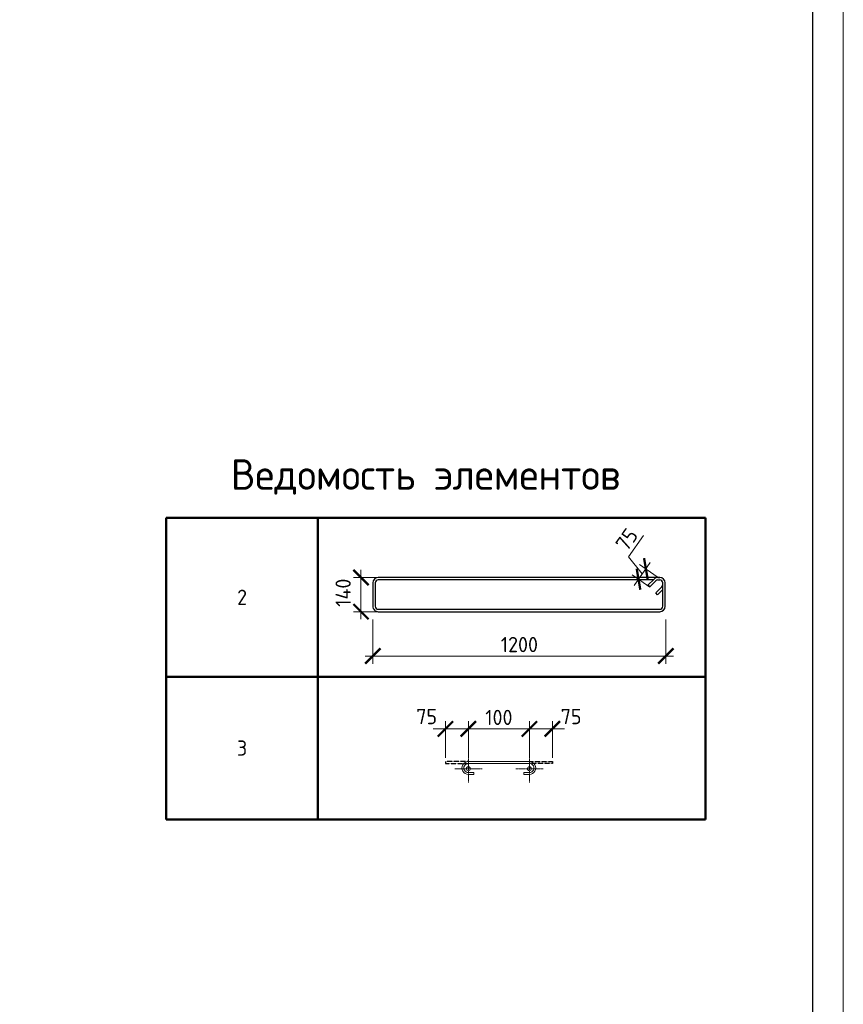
# Model space of a CAD drawing. Header units: millimetres. Extents: x 263826 to 1718326, y -423071 to 70137.
# Tile 431 of 486: x 932760 to 946252, y -130106 to -113969. Entities that reach past the tile are written whole.
import ezdxf

# ---------------------------------------------------------------- set-up
doc = ezdxf.new("R2010")
doc.units = ezdxf.units.MM
doc.linetypes.add('CENTER2', pattern=[28.575, 19.05, -3.175, 3.175, -3.175])
doc.linetypes.add('GOST2.303 4', pattern=[7, 5, -2, 0])
for name, color, linetype, lineweight in [('Арм_шпильки', 143, 'Continuous', 18), ('Выноски', 20, 'Continuous', 20), ('Осевая', 10, 'CENTER2', 20), ('подоснова', 151, 'Continuous', 5), ('поз.', 2, 'Continuous', 25), ('РАЗМЕРЫ', 1, 'Continuous', 9), ('ТОНКИЕ', 7, 'Continuous', 9)]:
    doc.layers.add(name, color=color, linetype=linetype, lineweight=lineweight)
doc.layers.add('ТОЛСТЫЕ_ОСНОВНЫЕ', color=6, linetype='Continuous')
doc.styles.add('GOST 2.304', font='CS_Gost2304.shx')
doc.styles.add('GOST-2.304_Type-B', font='GOST_Common.ttf')
doc.dimstyles.new('мой', dxfattribs={"dimscale": 100, "dimtxt": 2.5, "dimasz": 2.5, "dimexe": 1.25, "dimexo": 0.625, "dimtad": 1, "dimdec": 0, "dimtxsty": 'GOST-2.304_Type-B', "dimblk": 'ARCHTICK', "dimcen": 2.5, "dimdle": 2, "dimaunit": 1, "dimadec": 1, "dimazin": 2, "dimtfac": 1, "dimtdec": 0, "dimtmove": 1, "dimatfit": 3, "dimfxl": 1, "dimtfill": 1, "dimlwd": -1, "dimlwe": -1, "dimarcsym": 0})
doc.dimstyles.new('мой 25', dxfattribs={"dimscale": 100, "dimtxt": 2.5, "dimasz": 2.5, "dimexe": 1.25, "dimexo": 0.625, "dimtad": 1, "dimdec": 0, "dimlfac": 0.5, "dimtxsty": 'GOST-2.304_Type-B', "dimblk": 'ARCHTICK', "dimcen": 2.5, "dimdle": 1.25, "dimaunit": 1, "dimadec": 1, "dimazin": 2, "dimtfac": 1, "dimtdec": 0, "dimtmove": 1, "dimatfit": 3, "dimfxl": 6, "dimfxlon": 1, "dimtfill": 1, "dimlwd": -1, "dimlwe": -1, "dimarcsym": 0})

# ---------------------------------------------------------------- blocks, each defined once
blk = doc.blocks.new('*T2481')
at = {"layer": 'Выноски', "color": 0, "linetype": 'ByBlock', "lineweight": 50, "transparency": 16777216}
for p, q in [((0, 0), (8834, 0)), ((0, 0), (0, -4943)), ((2484, 0), (2484, -4943)), ((8834, 0), (8834, -4943)), ((0, -2606), (8834, -2606)), ((0, -4943), (8834, -4943))]:
    blk.add_line(p, q, dxfattribs=at)
at = {"layer": 'Выноски', "color": 0, "transparency": 16777216, "char_height": 250, "width": 2183.67, "attachment_point": 5, "style": 'GOST-2.304_Type-B'}
for s, insert in [('2', (1242, -1303)), ('3', (1242, -3774))]:
    blk.add_mtext(s, dxfattribs=dict(at, insert=insert))
blk = doc.blocks.new('*U46')
at = {"layer": 'ТОЛСТЫЕ_ОСНОВНЫЕ', "color": 6}
blk.add_lwpolyline([(20, 5), (415, 5), (415, 292), (20, 292)], close=True, dxfattribs=at)
at = {"layer": 'ТОНКИЕ'}
blk.add_lwpolyline([(0, 0), (420, 0), (420, 297), (0, 297)], close=True, dxfattribs=at)
blk = doc.blocks.new('*U57')
for p, q in [((-8, 0), (-7, 7.2)), ((-7, -7.2), (-8, 0)), ((-7, 7.2), (-4.2, 14)), ((-4.2, 14), (0.2, 19.8)), ((0.2, 19.8), (6, 24.2)), ((6, 24.2), (12.8, 27)), ((12.8, 27), (20, 28)), ((44, 28), (20, 28)), ((20, 20), (44, 20)), ((44, 20), (44, 28)), ((262.7, 28), (286.7, 28)), ((262.7, 20), (262.7, 28)), ((286.7, 20), (262.7, 20)), ((293.9, 27), (286.7, 28)), ((300.7, 24.2), (293.9, 27)), ((306.5, 19.8), (300.7, 24.2)), ((310.9, 14), (306.5, 19.8)), ((313.7, 7.2), (310.9, 14)), ((314.7, 0), (313.7, 7.2)), ((-4.2, -14), (-7, -7.2)), ((0.2, -19.8), (-4.2, -14)), ((6, -24.2), (0.2, -19.8)), ((12.8, -27), (6, -24.2)), ((20, -28), (12.8, -27)), ((20, -28), (286.7, -28)), ((286.7, -28), (293.9, -27)), ((293.9, -27), (300.7, -24.2)), ((300.7, -24.2), (306.5, -19.8)), ((306.5, -19.8), (310.9, -14)), ((310.9, -14), (313.7, -7.2)), ((313.7, -7.2), (314.7, 0))]:
    blk.add_line(p, q)
at = {"color": 0, "linetype": 'ByBlock', "lineweight": -2}
for p, q in [((0, 0), (0.7, 5.2)), ((0.7, 5.2), (2.7, 10)), ((2.7, 10), (5.9, 14.1)), ((5.9, 14.1), (10, 17.3)), ((10, 17.3), (14.8, 19.3)), ((14.8, 19.3), (20, 20)), ((291.8, 19.3), (286.7, 20)), ((296.7, 17.3), (291.8, 19.3)), ((300.8, 14.1), (296.7, 17.3)), ((304, 10), (300.8, 14.1)), ((306, 5.2), (304, 10)), ((306.7, 0), (306, 5.2)), ((0.7, -5.2), (0, 0)), ((2.7, -10), (0.7, -5.2)), ((5.9, -14.1), (2.7, -10)), ((10, -17.3), (5.9, -14.1)), ((14.8, -19.3), (10, -17.3)), ((20, -20), (14.8, -19.3)), ((20, -20), (286.7, -20)), ((286.7, -20), (291.8, -19.3)), ((291.8, -19.3), (296.7, -17.3)), ((296.7, -17.3), (300.8, -14.1)), ((300.8, -14.1), (304, -10)), ((304, -10), (306, -5.2)), ((306, -5.2), (306.7, 0))]:
    blk.add_line(p, q, dxfattribs=at)
at = {"style": 'GOST 2.304', "oblique": 15, "flags": 9}
for tag, p in [('ДИАМЕТР', (117.8, -62.2)), ('ДЛИНА', (118.1, -72.5)), ('ПОЗИЦИЯ', (118, -56.6)), ('КЛАСС', (118, -67.8)), ('МАССА', (118.7, -78.2))]:
    blk.add_attdef(tag, p, '', height=2.5, dxfattribs=at)
blk = doc.blocks.new('_ArchTick')
at = {"color": 0, "linetype": 'ByBlock', "const_width": 0.15}
blk.add_lwpolyline([(-0.5, -0.5), (0.5, 0.5)], dxfattribs=at)
blk = doc.blocks.new('*D2494')
at = {"layer": 'DEFPOINTS', "color": 0, "transparency": 16777216}
for p in [(941110, -125592), (940110, -126129), (941110, -126128)]:
    blk.add_point(p, dxfattribs=at)
at = {"layer": 'РАЗМЕРЫ', "color": 0, "linetype": 'Continuous', "transparency": 16777216}
for p, q in [((940110, -126066), (940110, -125467)), ((941110, -126066), (941110, -125467)), ((939910, -125592), (941310, -125592))]:
    blk.add_line(p, q, dxfattribs=at)
at = {"layer": 'РАЗМЕРЫ', "color": 0, "transparency": 16777216, "xscale": 250, "yscale": 250, "zscale": 250, "rotation": 180}
blk.add_blockref('_ArchTick', (940110, -125592), dxfattribs=at)
at = {"layer": 'РАЗМЕРЫ', "color": 0, "transparency": 16777216, "xscale": 250, "yscale": 250, "zscale": 250}
blk.add_blockref('_ArchTick', (941110, -125592), dxfattribs=at)
at = {"layer": 'РАЗМЕРЫ', "color": 0, "lineweight": 0, "transparency": 16777216, "insert": (940610, -125404), "char_height": 250, "attachment_point": 5, "style": 'GOST-2.304_Type-B', "bg_fill": 3, "box_fill_scale": 1.1, "bg_fill_color": 256, "bg_fill_true_color": 13158600, "bg_fill_transparency": 0}
blk.add_mtext('100', dxfattribs=at)
blk = doc.blocks.new('*D2501')
at = {"layer": 'DEFPOINTS', "color": 0, "transparency": 16777216}
for p in [(939734, -125592), (939734, -126128), (940110, -126129)]:
    blk.add_point(p, dxfattribs=at)
at = {"layer": 'РАЗМЕРЫ', "color": 0, "linetype": 'Continuous', "transparency": 16777216}
for p, q in [((939734, -126066), (939734, -125467)), ((940110, -126066), (940110, -125467)), ((940310, -125592), (939534, -125592))]:
    blk.add_line(p, q, dxfattribs=at)
at = {"layer": 'РАЗМЕРЫ', "color": 0, "transparency": 16777216, "xscale": 250, "yscale": 250, "zscale": 250}
blk.add_blockref('_ArchTick', (940110, -125592), dxfattribs=at)
at = {"layer": 'РАЗМЕРЫ', "color": 0, "lineweight": 0, "transparency": 16777216, "insert": (939427, -125390), "char_height": 250, "attachment_point": 5, "style": 'GOST-2.304_Type-B', "bg_fill": 3, "box_fill_scale": 1.1, "bg_fill_color": 256, "bg_fill_true_color": 13158600, "bg_fill_transparency": 0}
blk.add_mtext('75', dxfattribs=at)
at = {"layer": 'РАЗМЕРЫ', "color": 0, "transparency": 16777216, "xscale": 250, "yscale": 250, "zscale": 250, "rotation": 180}
blk.add_blockref('_ArchTick', (939734, -125592), dxfattribs=at)
blk = doc.blocks.new('*D2502')
at = {"layer": 'DEFPOINTS', "color": 0, "transparency": 16777216}
for p in [(941486, -125592), (941110, -126129), (941486, -126128)]:
    blk.add_point(p, dxfattribs=at)
at = {"layer": 'РАЗМЕРЫ', "color": 0, "linetype": 'Continuous', "transparency": 16777216}
for p, q in [((941110, -126066), (941110, -125467)), ((941486, -126066), (941486, -125467)), ((940910, -125592), (941686, -125592))]:
    blk.add_line(p, q, dxfattribs=at)
at = {"layer": 'РАЗМЕРЫ', "color": 0, "transparency": 16777216, "xscale": 250, "yscale": 250, "zscale": 250, "rotation": 180}
blk.add_blockref('_ArchTick', (941110, -125592), dxfattribs=at)
at = {"layer": 'РАЗМЕРЫ', "color": 0, "lineweight": 0, "transparency": 16777216, "insert": (941793, -125390), "char_height": 250, "attachment_point": 5, "style": 'GOST-2.304_Type-B', "bg_fill": 3, "box_fill_scale": 1.1, "bg_fill_color": 256, "bg_fill_true_color": 13158600, "bg_fill_transparency": 0}
blk.add_mtext('75', dxfattribs=at)
at = {"layer": 'РАЗМЕРЫ', "color": 0, "transparency": 16777216, "xscale": 250, "yscale": 250, "zscale": 250}
blk.add_blockref('_ArchTick', (941486, -125592), dxfattribs=at)
blk = doc.blocks.new('*U58')
at = {"color": 0, "linetype": 'ByBlock', "lineweight": -2}
for p, q in [((108.8, 1198.9), (12.5, 1198.9)), ((108.8, 1188.9), (12.5, 1188.9)), ((53.8, 1159.8), (28.3, 1185.2)), ((38.8, 1188.9), (60.9, 1166.9)), ((-10, 1176.4), (-10, 12.5)), ((-10, 1169.4), (-10, 1176.4)), ((22, 1128), (-3.4, 1153.5)), ((0, 1169.4), (0, 1176.4)), ((0, 1150.1), (0, 12.5)), ((3.7, 1160.6), (29.1, 1135.1)), ((60.9, 1166.9), (53.8, 1159.8)), ((121.3, 12.5), (121.3, 1176.4)), ((131.3, 12.5), (131.3, 1176.4)), ((29.1, 1135.1), (22, 1128)), ((12.5, 0), (108.8, 0)), ((12.5, -10), (108.8, -10))]:
    blk.add_line(p, q, dxfattribs=at)
for centre, radius, start, end in [((12.5, 1176.4), 22.5, 90, 180), ((12.5, 1176.4), 12.5, 90, 180), ((19.5, 1176.4), 12.5, 45, 90), ((108.8, 1176.4), 22.5, 0, 90), ((108.8, 1176.4), 12.5, 0, 90), ((12.5, 1169.4), 22.5, 180, 225), ((12.5, 1169.4), 12.5, 180, 225), ((12.5, 12.5), 22.5, 180, 270), ((12.5, 12.5), 12.5, 180, 270), ((108.8, 12.5), 12.5, 270, 0), ((108.8, 12.5), 22.5, 270, 0)]:
    blk.add_arc(centre, radius, start, end, dxfattribs=at)
at = {"style": 'GOST 2.304', "oblique": 15, "flags": 9}
for tag, p in [('ДИАМЕТР', (-52.8, -63)), ('КЛАСС', (-53, -68.7)), ('ДЛИНА', (-52.5, -73.8)), ('ПОЗИЦИЯ', (-52.3, -58)), ('МАССА', (-52.3, -78.3))]:
    blk.add_attdef(tag, p, '', height=2.5, dxfattribs=at)
blk = doc.blocks.new('*D2504')
at = {"layer": 'DEFPOINTS', "color": 0, "lineweight": 0, "transparency": 16777216}
for p in [(938546, -123443), (943345, -123581), (938546, -124398)]:
    blk.add_point(p, dxfattribs=at)
at = {"layer": 'РАЗМЕРЫ', "color": 0, "linetype": 'Continuous', "transparency": 16777216}
for p, q in [((938546, -123798), (938546, -124523)), ((943345, -123798), (943345, -124523)), ((943470, -124398), (938421, -124398))]:
    blk.add_line(p, q, dxfattribs=at)
at = {"layer": 'РАЗМЕРЫ', "color": 0, "transparency": 16777216, "xscale": 250, "yscale": 250, "zscale": 250, "rotation": 180}
blk.add_blockref('_ArchTick', (938546, -124398), dxfattribs=at)
at = {"layer": 'РАЗМЕРЫ', "color": 0, "transparency": 16777216, "xscale": 250, "yscale": 250, "zscale": 250}
blk.add_blockref('_ArchTick', (943345, -124398), dxfattribs=at)
at = {"layer": 'РАЗМЕРЫ', "color": 0, "lineweight": 0, "transparency": 16777216, "insert": (940946, -124210), "char_height": 250, "attachment_point": 5, "style": 'GOST-2.304_Type-B', "bg_fill": 3, "box_fill_scale": 1.1, "bg_fill_color": 256, "bg_fill_true_color": 13158600, "bg_fill_transparency": 0}
blk.add_mtext('1200', dxfattribs=at)
blk = doc.blocks.new('*D2506')
at = {"layer": 'DEFPOINTS', "color": 0, "lineweight": 0, "transparency": 16777216}
for p in [(938351, -123112), (939861, -123112), (939515, -123671)]:
    blk.add_point(p, dxfattribs=at)
at = {"layer": 'РАЗМЕРЫ', "color": 0, "linetype": 'Continuous', "transparency": 16777216}
for p, q in [((938951, -123112), (938226, -123112)), ((938351, -123796), (938351, -122987)), ((938951, -123671), (938226, -123671))]:
    blk.add_line(p, q, dxfattribs=at)
at = {"layer": 'РАЗМЕРЫ', "color": 0, "lineweight": 0, "transparency": 16777216, "insert": (938059, -123360), "char_height": 250, "attachment_point": 5, "rotation": 90, "style": 'GOST-2.304_Type-B', "bg_fill": 3, "box_fill_scale": 1.1, "bg_fill_color": 256, "bg_fill_true_color": 13158600, "bg_fill_transparency": 0}
blk.add_mtext('140', dxfattribs=at)
at = {"layer": 'РАЗМЕРЫ', "color": 0, "transparency": 16777216, "xscale": 250, "yscale": 250, "zscale": 250}
for p, rotation in [((938351, -123112), 90), ((938351, -123671), 270)]:
    blk.add_blockref('_ArchTick', p, dxfattribs=dict(at, rotation=rotation))
blk = doc.blocks.new('*D2505')
at = {"layer": 'DEFPOINTS', "color": 0, "lineweight": 0, "transparency": 16777216}
for p in [(943018, -122967), (943255, -123135), (943135, -123306)]:
    blk.add_point(p, dxfattribs=at)
at = {"layer": 'РАЗМЕРЫ', "color": 0, "linetype": 'Continuous', "transparency": 16777216}
for p, q in [((942736, -122770), (942981, -122424)), ((942958, -123053), (942736, -122770)), ((942825, -123240), (943090, -122865)), ((943204, -123099), (942916, -122895)), ((943084, -123270), (942795, -123066))]:
    blk.add_line(p, q, dxfattribs=at)
at = {"layer": 'РАЗМЕРЫ', "color": 0, "transparency": 16777216, "xscale": 250, "yscale": 250, "zscale": 250}
for p, rotation in [((943018, -122967), 54.78306431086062), ((942897, -123138), 234.7830643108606)]:
    blk.add_blockref('_ArchTick', p, dxfattribs=dict(at, rotation=rotation))
at = {"layer": 'РАЗМЕРЫ', "color": 0, "transparency": 16777216, "insert": (942705, -122489), "char_height": 250, "attachment_point": 5, "rotation": 54.7831, "style": 'GOST-2.304_Type-B', "bg_fill": 3, "box_fill_scale": 1.1, "bg_fill_color": 256, "bg_fill_true_color": 13158600, "bg_fill_transparency": 0}
blk.add_mtext('75', dxfattribs=at)

msp = doc.modelspace()

# ---------------------------------------------------------------- linework, layer by layer
at = {"layer": 'Осевая', "ltscale": 0.1}
for p, q in [((940334.20539, -126244.66189), (939885.93638, -126244.66189)), ((941334.14812, -126244.66189), (940885.87911, -126244.66189))]:
    msp.add_line(p, q, dxfattribs=at)
at = {"layer": 'подоснова'}
for centre in [(940110.07088, -126244.66189), (941110.01361, -126244.66189)]:
    msp.add_circle(centre, 31.98713, dxfattribs=at)

# ---------------------------------------------------------------- block references
at = {"xscale": 100, "yscale": 100, "zscale": 100}
msp.add_blockref('*U46', (904252.04047, -140171.46392), dxfattribs=at)
msp.add_blockref('*T2481', (935161.44407, -122132.05602))
at = {"lineweight": 30, "xscale": 3.959999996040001, "yscale": 3.959999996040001, "zscale": 3.959999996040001, "rotation": 269.9999999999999}
msp.add_blockref('*U58', (938585.68988, -123151.13562), dxfattribs=at)
at = {"layer": 'Арм_шпильки', "color": 3, "xscale": 3.75, "yscale": 3.75, "zscale": 3.75, "rotation": 180}
msp.add_blockref('*U57', (941185.04225, -126233.04239), dxfattribs=at)

# ---------------------------------------------------------------- texts
at = {"layer": 'РАЗМЕРЫ', "insert": (939409.24539, -121463.57194), "char_height": 500, "attachment_point": 5, "style": 'GOST-2.304_Type-B'}
msp.add_mtext_dynamic_manual_height_columns('{\\C0;Ведомость элементов}', width=15225.2271462, gutter_width=15, heights=[0], dxfattribs=at)

# ---------------------------------------------------------------- next in the draw order: dimensions: what is measured, and where the dimension line sits
at = {"layer": 'РАЗМЕРЫ', "color": 146, "true_color": 0x006272}
dim = msp.add_aligned_dim(p1=(943134.65848, -123305.6693, -3100), p2=(943255.28227, -123134.78144, -3100), distance=290.31811, text='75', dimstyle='мой 25', override={"dimlfac": 0.25}, dxfattribs=at)
dim.commit()
dim.dimension.update_dxf_attribs({"geometry": '*D2505', "text_midpoint": (942619.2818, -122611.13714, -3100)})
at = {"layer": 'РАЗМЕРЫ', "color": 146, "lineweight": 0, "true_color": 0x006272}
dim = msp.add_linear_dim(base=(938546.08988, -124397.66634), p1=(943345.27714, -123581.3188), p2=(938546.08988, -123443.31669), dimstyle='мой 25', override={"dimlfac": 0.25}, dxfattribs=at)
dim.commit()
dim.dimension.update_dxf_attribs({"geometry": '*D2504', "text_midpoint": (940945.68351, -124210.16634)})
dim = msp.add_linear_dim(base=(941110.04225, -125591.51119), p1=(940110.07088, -126128.79861), p2=(941110.04225, -126128.04239), text='100', dimstyle='мой', dxfattribs=at)
dim.commit()
dim.dimension.update_dxf_attribs({"geometry": '*D2494', "text_midpoint": (940610.05657, -125404.01119)})

# ---------------------------------------------------------------- next in the draw order: linework, layer by layer
at = {"layer": 'поз.', "linetype": 'GOST2.303 4', "ltscale": 0.4}
for points in [[(940110.04225, -126128.04239), (939734.04225, -126128.04239), (939734.04225, -126158.04239), (940108.76448, -126158.21061)], [(941110.04225, -126128.04239), (941486.04225, -126128.04239), (941486.04225, -126158.04239), (941111.32002, -126158.21061)]]:
    msp.add_lwpolyline(points, dxfattribs=at)

# ---------------------------------------------------------------- next in the draw order: dimensions: what is measured, and where the dimension line sits
at = {"layer": 'РАЗМЕРЫ', "color": 146, "lineweight": 0}
dim = msp.add_linear_dim(base=(938351.46573, -123111.53562), p1=(939515.41339, -123670.92724), p2=(939861.1505, -123111.53562), angle=90, dimstyle='мой 25', override={"dimlfac": 0.25}, dxfattribs=at)
dim.commit()
dim.dimension.update_dxf_attribs({"geometry": '*D2506', "text_midpoint": (938246.30143, -123359.68214), "dimtype": 160})

# ---------------------------------------------------------------- next in the draw order: dimensions: what is measured, and where the dimension line sits
dim = msp.add_linear_dim(base=(939734.04225, -125591.51119), p1=(940110.07088, -126128.79861), p2=(939734.04225, -126128.04239), text='75', dimstyle='мой', dxfattribs=at)
dim.commit()
dim.dimension.update_dxf_attribs({"geometry": '*D2501', "text_midpoint": (939427.19884, -125577.2594), "dimtype": 160})
dim = msp.add_linear_dim(base=(941486.04225, -125591.51119), p1=(941110.01361, -126128.79861), p2=(941486.04225, -126128.04239), angle=180, text='75', dimstyle='мой', dxfattribs=at)
dim.commit()
dim.dimension.update_dxf_attribs({"geometry": '*D2502', "text_midpoint": (941792.88566, -125577.2594), "dimtype": 160})

# ---------------------------------------------------------------- next in the draw order: linework, layer by layer
at = {"layer": 'Осевая', "ltscale": 0.1}
for p, q in [((940110.07088, -126020.52739), (940110.07088, -126468.7964)), ((941110.01361, -126020.52739), (941110.01361, -126468.7964))]:
    msp.add_line(p, q, dxfattribs=at)

doc.saveas('drawing.dxf')
